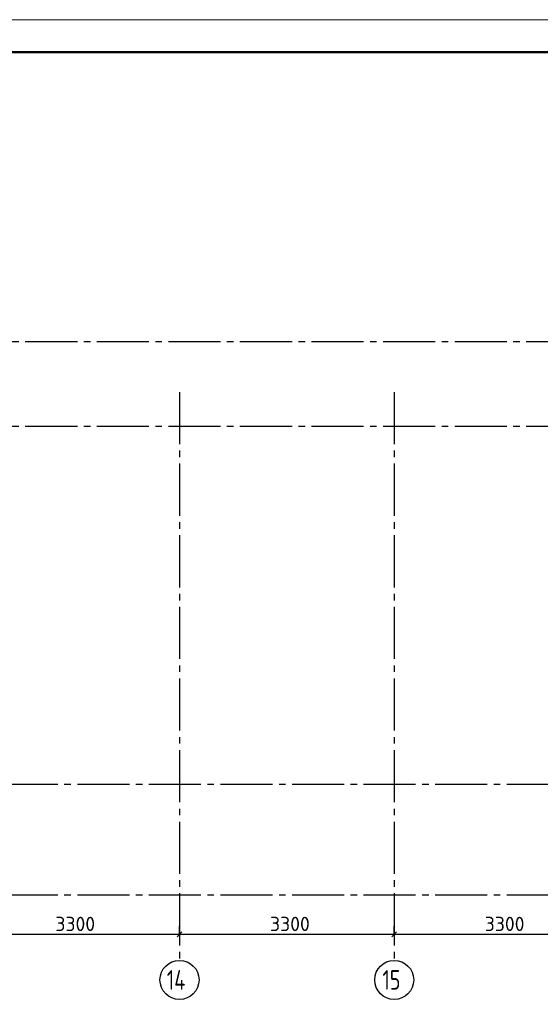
# Model space of a CAD drawing. Header units: millimetres. Extents: x 40580 to 1930067, y -240640 to 81020.
# Tile 508 of 656: x 1202488 to 1210490, y -224975 to -209850. Entities that reach past the tile are written whole.
import ezdxf

# ---------------------------------------------------------------- set-up
doc = ezdxf.new("R2010")
doc.units = ezdxf.units.MM
doc.linetypes.add('______5', pattern=[1100, 800, -100, 100, -100])
doc.linetypes.add('CENTER', pattern=[2, 1.25, -0.25, 0.25, -0.25])
doc.layers.add('Standard', color=7, linetype='Continuous', lineweight=25)
doc.layers.add('ОСИ', color=7, linetype='CENTER', lineweight=15)
doc.styles.add('ISOCPEUR', font='isocpeur.ttf')

msp = doc.modelspace()

# ---------------------------------------------------------------- linework, layer by layer
at = {"layer": 'Standard', "color": 251, "linetype": 'Continuous', "lineweight": -3, "true_color": 0x656565, "transparency": 33554687}
for p, q in [((1204943.9, -223899.7), (1204943.9, -223774.7)), ((1208243.9, -223899.7), (1208243.9, -223774.7)), ((1204943.9, -223899.7), (1204943.9, -224024.7)), ((1204943.9, -223899.7), (1204943.9, -223899.7)), ((1208243.9, -223899.7), (1208243.9, -224024.7)), ((1208243.9, -223899.7), (1208243.9, -223899.7))]:
    msp.add_line(p, q, dxfattribs=at)
at = {"layer": 'Standard', "color": 7, "linetype": 'Continuous', "lineweight": -3, "transparency": 33554687}
for p, q in [((1201643.9, -223899.7), (1204943.9, -223899.7)), ((1204943.9, -223899.7), (1208243.9, -223899.7)), ((1208243.9, -223899.7), (1211543.9, -223899.7))]:
    msp.add_line(p, q, dxfattribs=at)
at = {"layer": 'Standard', "color": 7, "linetype": 'Continuous', "lineweight": 25, "transparency": 33554687}
for p, q in [((1204906.4, -223937.2), (1204981.4, -223862.2)), ((1208206.4, -223937.2), (1208281.4, -223862.2))]:
    msp.add_line(p, q, dxfattribs=at)
at = {"layer": 'Standard', "color": 7, "linetype": 'Continuous', "lineweight": 13, "transparency": 33554687}
msp.add_lwpolyline([(1187613.9, -239549.7), (1229613.9, -239549.7), (1229613.9, -209849.7), (1187613.9, -209849.7), (1187613.9, -239549.7)], close=True, dxfattribs=at)
at = {"layer": 'Standard', "color": 7, "linetype": 'Continuous', "lineweight": 50, "transparency": 33554687}
msp.add_lwpolyline([(1189613.9, -210349.7), (1229113.9, -210349.7), (1229113.9, -239049.7), (1189613.9, -239049.7), (1189613.9, -210349.7)], close=True, dxfattribs=at)
at = {"layer": 'ОСИ', "color": 8, "linetype": '______5', "lineweight": -3, "transparency": 33554687}
for p, q in [((1223173.9, -214799.7), (1191313.9, -214799.7)), ((1204943.9, -215569.7), (1204943.9, -224299.7)), ((1208243.9, -215569.7), (1208243.9, -224299.7)), ((1223173.9, -216099.7), (1191313.9, -216099.7)), ((1223173.9, -216099.7), (1191313.9, -216099.7)), ((1222873.9, -221599.7), (1191313.9, -221599.7)), ((1222873.9, -223299.7), (1191313.9, -223299.7))]:
    msp.add_line(p, q, dxfattribs=at)
at = {"layer": 'ОСИ', "color": 7, "linetype": 'Continuous', "lineweight": -3, "transparency": 33554687}
for centre in [(1204943.9, -224599.7), (1208243.9, -224599.7)]:
    msp.add_circle(centre, 300, dxfattribs=at)

# ---------------------------------------------------------------- texts
at = {"layer": 'Standard', "color": 7, "linetype": 'Continuous', "lineweight": 25, "transparency": 33554687, "char_height": 220, "width": 641.47, "attachment_point": 7, "style": 'ISOCPEUR'}
for insert in [(1203035.8, -223849.7), (1206335.8, -223849.7), (1209635.8, -223849.7)]:
    msp.add_mtext('3300', dxfattribs=dict(at, insert=insert))
at = {"layer": 'ОСИ', "color": 7, "linetype": 'Continuous', "lineweight": 25, "transparency": 33554687, "char_height": 300, "attachment_point": 7, "style": 'ISOCPEUR'}
for s, insert, width in [('\\W0.76;14', (1204748.9, -224749.7), 504.567), ('\\W0.75;15', (1208063.9, -224749.7), 472.641)]:
    msp.add_mtext(s, dxfattribs=dict(at, insert=insert, width=width))

doc.saveas('drawing.dxf')
